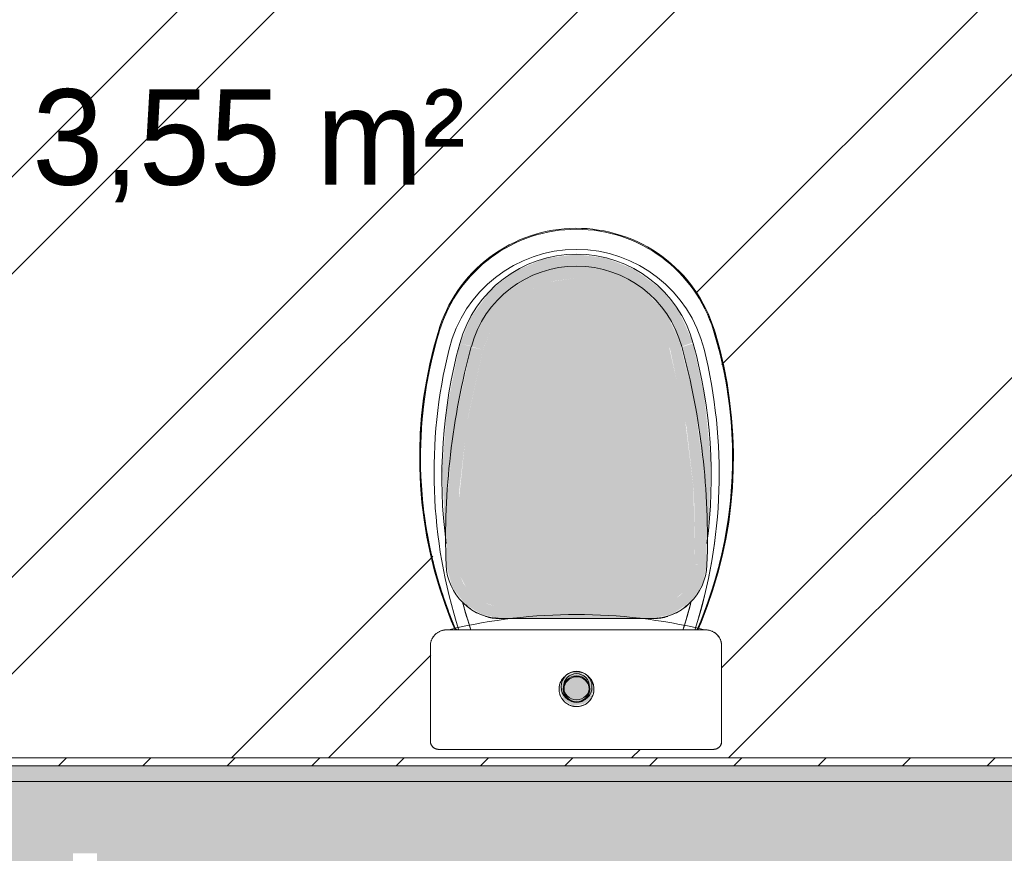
# Model space of a CAD drawing. Header units: millimetres. Extents: x -18260 to 188148, y -14086 to 2351883.
# Tile 392 of 592: x 52319 to 53557, y -3851 to -2803. Entities that reach past the tile are written whole.
import ezdxf

# ---------------------------------------------------------------- set-up
doc = ezdxf.new("R2010")
doc.units = ezdxf.units.MM
for name, color, linetype, lineweight in [('A-FLOR', 192, 'Continuous', 18), ('A-WALL', 113, 'Continuous', 18), ('A-WALL-PATT', 111, 'Continuous', 25), ('I-WALL', 2, 'Continuous', 18), ('L-HRDS-IDEN', 13, 'Continuous', 18), ('P-SANR-FIXT', 6, 'Continuous', 9)]:
    doc.layers.add(name, color=color, linetype=linetype, lineweight=lineweight)
doc.styles.add('Century Gothic_2', font='GOTHIC.TTF', dxfattribs={"height": 120})
pattern_1 = [(0, (0, 0), (101.6, 25.4), [8.382, -67.818, 8.382, -67.818, -406.4]), (0, (0, 0), (101.6, 25.4), [-152.4, 8.382, -144.018, 8.382, -67.818, -177.8]), (0, (0, 0), (101.6, 25.4), [-381, 8.382, -42.418, 8.382, -118.618]), (120, (38.1, 12.7), (-72.79705, 75.28818), [8.382, -67.818, 8.382, -67.818, -406.4]), (120, (38.1, 12.7), (-72.79705, 75.28818), [-152.4, 8.382, -144.018, 8.382, -67.818, -177.8]), (120, (38.1, 12.7), (-72.79705, 75.28818), [-381, 8.382, -42.418, 8.382, -118.618]), (240, (50.8, 63.5), (-28.80295, -100.68818), [8.382, -67.818, 8.382, -67.818, -406.4]), (240, (50.8, 63.5), (-28.80295, -100.68818), [-152.4, 8.382, -144.018, 8.382, -67.818, -177.8]), (240, (50.8, 63.5), (-28.80295, -100.68818), [-381, 8.382, -42.418, 8.382, -118.618])]

# ---------------------------------------------------------------- blocks, each defined once
blk = doc.blocks.new('Blks_Banh_Bacia Sanitária com Barras1 - Único 2-3854280-PLANTA DE IMPERMEABILIZAÇÃO - 1 PAV_')
at = {"layer": 'P-SANR-FIXT', "lineweight": 5}
for color, points in [(90, [(132.2, 516.8), (146.2, 521.8), (129, 560.3), (106.4, 589.1), (71.9, 614.2), (36.5, 628), (0, 632.8), (-39.2, 627.6), (-75.8, 612.5), (-107.2, 588.5), (-133.1, 553.1), (-146.2, 520.6), (-132, 517.2), (-113.8, 556.1), (-88.7, 584.7), (-57.7, 605), (-19.8, 616.3), (22.2, 615.6), (60.8, 603), (92.9, 580.9), (117.7, 550), (130.5, 520.7)]), (90, [(117.7, 512.8), (132.2, 516.8), (114.3, 555.6), (88.1, 585.1), (56.4, 605.4), (19.8, 616.3), (-20.6, 616.1), (-57.7, 605), (-91.7, 582.3), (-116.4, 553.1), (-132.2, 516.8), (-117.7, 512.8), (-105.5, 542.1), (-83, 569.6), (-59.5, 587.1), (-30.6, 598.8), (0, 602.8), (31.5, 598.6), (60.8, 586.5), (88.8, 563.7), (107, 538.5), (117.7, 512.8)]), (90, [(93.9, 190), (107.8, 191.8), (120.8, 197), (134.5, 208.4), (140.9, 216.4), (146.6, 229.2), (148.9, 243), (146.9, 339.4), (135.5, 431.8), (116.1, 516.8), (105.5, 542.1), (86.1, 567.3), (60.8, 586.5), (31.5, 598.6), (0, 602.8), (-32.3, 598.3), (-60.8, 586.5), (-86.1, 567.3), (-105.5, 542.1), (-117.8, 512.2), (-137.4, 422.3), (-147.7, 325.6), (-148.9, 243), (-146.6, 229.2), (-138.2, 213.1), (-132.1, 205.4), (-120.8, 197), (-106, 191.6), (-93.9, 190), (78.3, 190)]), (90, [(-163.4, 273.9), (-161.3, 345.1), (-149.6, 437.2), (-133.1, 517), (-146.7, 520.7), (-162.8, 439.6), (-168.6, 362.7), (-165.4, 287.6), (-163.6, 275.5)]), (90, [(163.4, 273.9), (167.1, 306.9), (168.1, 380.7), (160.4, 455.6), (146.2, 520.6), (132.3, 516.1), (153.2, 415.3), (162.6, 327), (163.4, 275.5)]), (90, [(-163.9, 242.5), (-148.9, 243), (-147.5, 334.8), (-136.6, 426.6), (-117.7, 512.8), (-132.3, 516.1), (-152.2, 424.8), (-162.7, 325.7), (-163.9, 242.6)]), (90, [(163.9, 242.5), (163.2, 289.4), (162.5, 334.8), (149.6, 437.2), (131.2, 516.5), (117.7, 512.8), (138.2, 415.3), (147.6, 333.9), (148.9, 243), (162.6, 242.5)]), (90, [(-93.9, 175), (-93.9, 190), (-107.8, 191.8), (-121.9, 197.8), (-134.5, 208.4), (-141.9, 218.7), (-146.6, 229.2), (-148.9, 243), (-163.9, 242.5), (-156.1, 214.1), (-140.2, 193.2), (-119.1, 179.9), (-106, 177.3)]), (90, [(93.9, 175), (120.6, 180.4), (144.2, 197), (157.9, 217), (163.9, 242.5), (148.8, 242.9), (146.6, 229.2), (139.7, 215), (130.5, 204.2), (118.2, 196), (106, 191.6), (93.9, 190), (93.9, 177.8)]), (90, [(-93.9, 175), (93.9, 175), (93.9, 190), (-93.9, 190), (-93.9, 177.8)]), (90, [(-97.2, 175), (-93.9, 175), (-106, 177.3)]), (71, [(-15.7, 86.2), (-11.1, 97.3), (0.9, 101.6), (11.2, 97.2), (10.6, 98.6), (-1.2, 102.4), (-12.1, 97.3), (-16.7, 86.2)]), (71, [(-15.7, 86.2), (15.7, 86.2), (11.1, 97.3), (0, 101.9), (-11.1, 97.3), (-13.4, 91.7)]), (71, [(0, 70.6), (11.1, 75.2), (15.7, 86.2), (-15.7, 86.2), (-11.1, 75.2)]), (71, [(0, 69.6), (12.1, 75.2), (11.1, 75.2), (-0.9, 70.9), (-11.1, 75.2), (-10.6, 73.9), (-0.9, 69.9)])]:
    blk.add_hatch(color=color, dxfattribs=at).paths.add_polyline_path(points)
h = blk.add_hatch(color=90, dxfattribs=at)
h.paths.add_polyline_path([(93.9, 175), (97.2, 175), (107, 177.5)])
h.paths.add_polyline_path([(120.1, 180.1), (124.7, 182), (123, 182), (120.1, 180.1)])
h = blk.add_hatch(color=71, dxfattribs=at)
h.paths.add_polyline_path([(20.4, 86.2), (18.3, 95.2), (17.5, 96.2), (16.7, 99.3), (14.3, 100.7), (5.9, 106.7), (0, 106.7), (-8.2, 105.3), (-16.7, 99.3), (-18.8, 96.8), (-18.8, 93.9), (-20.1, 91.2), (-20.1, 86.2), (-16.7, 86.2), (-10.6, 98.6), (1.2, 102.4), (12.2, 97), (16.7, 86.2), (20.1, 86.2)])
h.paths.add_polyline_path([(21.9, 86.2), (20.3, 91.2), (20.4, 86.2)])
h.paths.add_polyline_path([(-20.4, 86.2), (-20.4, 91), (-21.9, 86.2)])
h = blk.add_hatch(color=71, dxfattribs=at)
h.paths.add_polyline_path([(-3.4, 65.4), (9.3, 67.8), (16.8, 73.4), (18.8, 75.7), (18.8, 78.6), (20.1, 81.3), (20.1, 86.2), (16.7, 86.2), (11.1, 74.2), (-1.2, 70.1), (-12.1, 75.2), (-17.5, 86.2), (-20.4, 86.2), (-18.3, 77.3), (-17.5, 76.3), (-16.7, 73.2), (-12.9, 70.6), (-5.9, 65.8), (-5.1, 65.7)])
h.paths.add_polyline_path([(20.3, 81.3), (21.9, 86.2), (20.4, 86.2)])
h.paths.add_polyline_path([(-20.3, 81.3), (-20.4, 86.2), (-21.9, 86.2), (-20.4, 81.5)])
at = {"layer": 'P-SANR-FIXT', "color": 133, "lineweight": 5}
for p, q in [((-97.2, 175), (-93.9, 175)), ((93.9, 175), (-93.9, 175)), ((-93.9, 175), (93.9, 175)), ((93.9, 175), (97.2, 175)), ((162.3, 160.7), (-163.6, 160.7)), ((-183.6, 140.7), (-183.6, 20.6)), ((182.3, 20.6), (182.3, 140.7)), ((-173.6, 10.6), (172.3, 10.6))]:
    blk.add_line(p, q, dxfattribs=at)
at = {"layer": 'P-SANR-FIXT', "color": 133, "lineweight": 5, "flags": 128}
for points in [[(173.2, 537.2), (171, 544.1), (168.4, 550.9), (165.6, 557.6), (162.6, 564.1), (159.3, 570.6), (155.7, 576.9), (151.8, 583), (147.8, 589), (143.5, 594.8), (138.9, 600.5), (134.2, 606), (129.2, 611.2), (124, 616.3), (118.6, 621.1), (113.1, 625.8), (107.3, 630.2), (101.4, 634.4), (95.3, 638.3), (89.1, 642), (82.7, 645.4), (76.2, 648.6), (69.5, 651.5), (62.8, 654.2), (55.9, 656.5), (49, 658.6), (42, 660.4), (34.9, 662), (27.8, 663.2), (20.6, 664.2), (13.4, 664.9), (6.2, 665.3), (-1.1, 665.4), (-8.3, 665.2), (-15.6, 664.7), (-22.8, 663.9), (-29.9, 662.9), (-37.1, 661.6), (-44.1, 659.9), (-51.1, 658), (-58, 655.8), (-64.8, 653.4), (-71.5, 650.7), (-78.1, 647.7), (-84.6, 644.4), (-91, 640.9), (-97.1, 637.1), (-103.2, 633.1), (-109.1, 628.9), (-114.8, 624.4), (-120.3, 619.7), (-125.6, 614.8), (-130.7, 609.7), (-135.6, 604.3), (-140.3, 598.8), (-144.8, 593.1), (-149, 587.2), (-153, 581.2), (-156.8, 575), (-160.3, 568.6), (-163.5, 562.2), (-166.5, 555.6), (-169.2, 548.9), (-171.7, 542), (-173.2, 537.2)], [(-173.2, 537.2), (-179.2, 516.1), (-184.4, 494.9), (-188.6, 473.4), (-192.1, 451.7), (-194.6, 430), (-196.3, 408.1), (-197.1, 386.3), (-197, 364.4), (-196.1, 342.5), (-194.3, 320.6), (-191.6, 298.9), (-188, 277.3), (-183.6, 255.8), (-178.3, 234.6), (-172.2, 213.6), (-165.2, 192.8), (-157.5, 172.3), (-152.5, 160.7)], [(152.5, 160.7), (156.4, 169.8), (164.3, 190.2), (171.4, 210.9), (177.6, 231.9), (183, 253.2), (187.5, 274.6), (191.2, 296.2), (194, 317.9), (195.9, 339.7), (197, 361.6), (197.1, 383.5), (196.4, 405.4), (194.9, 427.3), (192.4, 449), (189.1, 470.7), (184.9, 492.2), (179.9, 513.5), (174, 534.6), (173.2, 537.2)], [(-163.6, 160.7), (-164.4, 160.7), (-165.2, 160.6), (-166, 160.5), (-166.8, 160.4), (-167.6, 160.3), (-168.3, 160.1), (-169.1, 159.9), (-169.9, 159.7), (-170.6, 159.4), (-171.4, 159.1), (-172.1, 158.8), (-172.8, 158.4), (-173.5, 158), (-174.2, 157.6), (-174.9, 157.2), (-175.5, 156.7), (-176.2, 156.2), (-176.8, 155.7), (-177.4, 155.2), (-177.9, 154.6), (-178.5, 154), (-179, 153.4), (-179.5, 152.8), (-180, 152.1), (-180.4, 151.5), (-180.8, 150.8), (-181.2, 150.1), (-181.6, 149.4), (-181.9, 148.7), (-182.2, 147.9), (-182.5, 147.2), (-182.7, 146.4), (-182.9, 145.6), (-183.1, 144.9), (-183.3, 144.1), (-183.4, 143.3), (-183.5, 142.5), (-183.5, 141.7), (-183.6, 140.9), (-183.6, 140.7)], [(182.3, 140.7), (182.3, 141.5), (182.3, 142.3), (182.2, 143.1), (182.1, 143.9), (181.9, 144.6), (181.8, 145.4), (181.5, 146.2), (181.3, 147), (181, 147.7), (180.7, 148.5), (180.4, 149.2), (180.1, 149.9), (179.7, 150.6), (179.3, 151.3), (178.8, 152), (178.4, 152.6), (177.9, 153.3), (177.4, 153.9), (176.8, 154.5), (176.3, 155), (175.7, 155.6), (175.1, 156.1), (174.4, 156.6), (173.8, 157.1), (173.1, 157.5), (172.4, 157.9), (171.7, 158.3), (171, 158.7), (170.3, 159), (169.6, 159.3), (168.8, 159.6), (168.1, 159.8), (167.3, 160), (166.5, 160.2), (165.7, 160.4), (164.9, 160.5), (164.1, 160.6), (163.3, 160.6), (162.5, 160.7), (162.3, 160.7)], [(21.9, 86.2), (21.9, 87.1), (21.9, 88), (21.8, 88.9), (21.7, 89.7), (21.5, 90.6), (21.3, 91.5), (21.1, 92.3), (20.8, 93.2), (20.5, 94), (20.2, 94.8), (19.9, 95.6), (19.5, 96.4), (19, 97.2), (18.6, 97.9), (18.1, 98.6), (17.6, 99.4), (17.1, 100), (16.5, 100.7), (15.9, 101.4), (15.3, 102), (14.6, 102.6), (14, 103.2), (13.3, 103.7), (12.6, 104.2), (11.9, 104.7), (11.1, 105.2), (10.3, 105.6), (9.6, 106), (8.8, 106.4), (8, 106.7), (7.1, 107), (6.3, 107.3), (5.4, 107.5), (4.6, 107.7), (3.7, 107.9), (2.9, 108), (2, 108.1), (1.1, 108.2), (0.2, 108.2), (-0.6, 108.2), (-1.5, 108.1), (-2.4, 108.1), (-3.3, 107.9), (-4.1, 107.8), (-5, 107.6), (-5.8, 107.4), (-6.7, 107.1), (-7.5, 106.9), (-8.3, 106.5), (-9.1, 106.2), (-9.9, 105.8), (-10.7, 105.4), (-11.5, 105), (-12.2, 104.5), (-12.9, 104), (-13.6, 103.5), (-14.3, 102.9), (-14.9, 102.3), (-15.6, 101.7), (-16.2, 101.1), (-16.8, 100.4), (-17.3, 99.7), (-17.8, 99), (-18.3, 98.3), (-18.8, 97.6), (-19.2, 96.8), (-19.6, 96), (-20, 95.2), (-20.4, 94.4), (-20.7, 93.6), (-21, 92.8), (-21.2, 91.9), (-21.4, 91.1), (-21.6, 90.2), (-21.7, 89.3), (-21.8, 88.5), (-21.9, 87.6), (-21.9, 86.7), (-21.9, 86.2)], [(-21.9, 86.2), (-21.9, 85.4), (-21.9, 84.5), (-21.8, 83.6), (-21.7, 82.8), (-21.5, 81.9), (-21.3, 81), (-21.1, 80.2), (-20.8, 79.3), (-20.5, 78.5), (-20.2, 77.7), (-19.9, 76.9), (-19.5, 76.1), (-19, 75.3), (-18.6, 74.6), (-18.1, 73.9), (-17.6, 73.1), (-17.1, 72.5), (-16.5, 71.8), (-15.9, 71.1), (-15.3, 70.5), (-14.6, 69.9), (-14, 69.3), (-13.3, 68.8), (-12.6, 68.3), (-11.9, 67.8), (-11.1, 67.3), (-10.3, 66.9), (-9.6, 66.5), (-8.8, 66.1), (-8, 65.8), (-7.1, 65.5), (-6.3, 65.2), (-5.4, 65), (-4.6, 64.8), (-3.7, 64.6), (-2.9, 64.5), (-2, 64.4), (-1.1, 64.3), (-0.2, 64.3), (0.6, 64.3), (1.5, 64.4), (2.4, 64.4), (3.3, 64.6), (4.1, 64.7), (5, 64.9), (5.8, 65.1), (6.7, 65.4), (7.5, 65.6), (8.3, 66), (9.1, 66.3), (9.9, 66.7), (10.7, 67.1), (11.5, 67.5), (12.2, 68), (12.9, 68.5), (13.6, 69), (14.3, 69.6), (14.9, 70.2), (15.6, 70.8), (16.2, 71.4), (16.8, 72.1), (17.3, 72.8), (17.8, 73.5), (18.3, 74.2), (18.8, 74.9), (19.2, 75.7), (19.6, 76.5), (20, 77.3), (20.4, 78.1), (20.7, 78.9), (21, 79.7), (21.2, 80.6), (21.4, 81.4), (21.6, 82.3), (21.7, 83.2), (21.8, 84), (21.9, 84.9), (21.9, 85.8), (21.9, 86.2)], [(-183.6, 20.6), (-183.6, 20.2), (-183.5, 19.8), (-183.5, 19.4), (-183.4, 19), (-183.4, 18.7), (-183.3, 18.3), (-183.2, 17.9), (-183.1, 17.5), (-182.9, 17.1), (-182.8, 16.7), (-182.6, 16.4), (-182.4, 16), (-182.2, 15.7), (-182, 15.3), (-181.8, 15), (-181.6, 14.7), (-181.3, 14.4), (-181.1, 14), (-180.8, 13.8), (-180.5, 13.5), (-180.2, 13.2), (-179.9, 12.9), (-179.6, 12.7), (-179.3, 12.4), (-179, 12.2), (-178.6, 12), (-178.3, 11.8), (-177.9, 11.6), (-177.6, 11.5), (-177.2, 11.3), (-176.8, 11.2), (-176.4, 11.1), (-176.1, 11), (-175.7, 10.9), (-175.3, 10.8), (-174.9, 10.7), (-174.5, 10.7), (-174.1, 10.7), (-173.7, 10.6), (-173.6, 10.6)], [(172.3, 10.6), (172.7, 10.6), (173.1, 10.7), (173.5, 10.7), (173.9, 10.8), (174.3, 10.8), (174.7, 10.9), (175.1, 11), (175.5, 11.1), (175.8, 11.3), (176.2, 11.4), (176.6, 11.6), (176.9, 11.8), (177.3, 12), (177.6, 12.2), (178, 12.4), (178.3, 12.6), (178.6, 12.9), (178.9, 13.1), (179.2, 13.4), (179.5, 13.7), (179.8, 14), (180, 14.3), (180.3, 14.6), (180.5, 14.9), (180.7, 15.2), (180.9, 15.6), (181.1, 15.9), (181.3, 16.3), (181.5, 16.7), (181.6, 17), (181.8, 17.4), (181.9, 17.8), (182, 18.2), (182.1, 18.6), (182.2, 18.9), (182.2, 19.3), (182.3, 19.7), (182.3, 20.1), (182.3, 20.5), (182.3, 20.6)]]:
    blk.add_lwpolyline(points, dxfattribs=at)
at = {"layer": 'P-SANR-FIXT', "color": 133, "lineweight": 5}
for radius in [19.4, 16.4]:
    blk.add_circle((0, 89.3), radius, dxfattribs=at)
for centre, radius, start, end in [((0, 484.2), 180, 17.0068, 162.9932), ((0, 484.2), 180, 17.0068, 162.9932), ((0, 484.2), 180, 17.0068, 162.9932), ((0, 473.8), 165, 13.8791, 166.1209), ((0, 473.8), 165, 13.8791, 166.1209), ((0, 480.8), 152, 15.2373, 164.7627), ((0, 480.8), 137, 15.2373, 164.7627), ((0, 480.8), 137, 15.2373, 164.7627), ((350.4, 377), 546.5, 162.9932, 197.6509), ((350.4, 377), 546.5, 162.9932, 202.3485), ((350.4, 377), 546.5, 162.9932, 171.0917), ((-350.4, 377), 546.5, 336.6382, 17.0068), ((-350.4, 377), 546.5, 10.5181, 17.0068), ((-350.4, 377), 546.5, 10.5162, 17.0068), ((471.6, 352.3), 640.8, 164.7627, 187.4417), ((-471.6, 352.3), 640.8, 352.5583, 15.2373), ((466.3, 358.6), 645.3, 166.1209, 197.8952), ((466.3, 358.6), 645.3, 166.1209, 197.8952), ((753.4, 275.6), 917.9, 164.7627, 182.065), ((753.4, 275.6), 917.9, 164.7627, 182.065), ((-753.4, 275.6), 917.9, 357.935, 15.2373), ((-753.4, 275.6), 917.9, 357.935, 15.2373), ((-471.6, 357.3), 650.8, 342.3819, 13.8791), ((-471.6, 357.3), 650.8, 342.3909, 13.8791), ((-350.4, 377), 546.5, 336.6253, 10.4787), ((-350.4, 377), 546.5, 355.9145, 8.8957), ((350.4, 377), 546.5, 172.0619, 179.7567), ((350.4, 377), 546.5, 181.0662, 182.3394), ((350.4, 377), 546.5, 182.4279, 187.2866), ((-350.4, 377), 546.5, 341.3127, 354.294), ((350.4, 377), 546.5, 187.3736, 188.6481), ((350.4, 377), 546.5, 189.9576, 197.6663), ((-93.9, 245), 70, 182.065, 270), ((-93.9, 245), 70, 182.065, 270), ((93.9, 245), 70, 270, 357.935), ((93.9, 245), 70, 270, 357.935), ((350.4, 377), 546.5, 197.6643, 202.3485), ((350.4, 377), 546.5, 198.6227, 203.3443), ((466.3, 358.6), 630.9, 195.0481, 198.2956), ((466.3, 358.6), 630.9, 195.1193, 198.3113), ((-97.2, 235), 60, 225.4717, 243.8848), ((97.2, 235), 60, 296.1152, 314.5283), ((-471.6, 357.3), 636.4, 341.9909, 345.353), ((-471.6, 357.3), 636.4, 341.9763, 345.2349), ((-350.4, 377), 546.5, 336.6562, 339.6923), ((0, -505), 685, 76.5867, 103.4133), ((-97.2, 235), 60, 253.1418, 270), ((97.2, 235), 60, 270, 286.8582), ((-163.6, 140.7), 20, 141.4294, 154.2867), ((-163.6, 140.7), 20, 139.7218, 144.5563), ((-163.6, 140.7), 20, 90, 115.7147), ((162.3, 140.7), 20, 82.1276, 90), ((162.3, 140.7), 20, 75, 90), ((162.3, 140.7), 20, 0, 60), ((162.3, 140.7), 20, 37.5402, 53.6567), ((-163.6, 140.7), 20, 167.144, 180.0014), ((162.3, 140.7), 20, 360, 7.8724), ((0, 86.2), 21.9, 135.9125, 148.9058), ((0, 86.2), 16.7, 360, 180), ((0, 86.2), 15.7, 360, 180), ((0, 86.2), 21.9, 360, 127.2393), ((0, 86.2), 21.9, 152.1857, 180), ((0, 86.2), 21.9, 180, 307.2393), ((0, 86.2), 16.7, 180, 360), ((0, 86.2), 15.7, 180, 360), ((0, 86.2), 21.9, 315.9125, 328.9058), ((0, 86.2), 21.9, 332.1857, 360), ((-173.6, 20.6), 10, 180.0014, 190.1122), ((-173.6, 20.6), 10, 180.0014, 210.0009), ((172.3, 20.6), 10, 330, 0), ((172.3, 20.6), 10, 349.8914, 0), ((-173.6, 20.6), 10, 240.0005, 270), ((-173.6, 20.6), 10, 259.8892, 270), ((172.3, 20.6), 10, 270, 300), ((172.3, 20.6), 10, 270, 280.1086)]:
    blk.add_arc(centre, radius, start, end, dxfattribs=at)
blk = doc.blocks.new('BE-PMSa-MOD-ARQ-CONEXAODOFUTURO-EX-000-R_rvt-2-PLANTA DE IMPERMEABILIZAÇÃO - 1 PAV_')
at = {"layer": 'A-WALL-PATT', "lineweight": 5}
h = blk.add_hatch(dxfattribs=at)
h.set_pattern_fill('FP_14', color=252, style=0, pattern_type=2)
h.set_pattern_definition([(45, (0, 0), (-53.033, 53.033), [])])
h.paths.add_polyline_path([(4036.4, -3740.8), (4036.4, -3730.8), (3876.4, -3730.8), (3876.4, -3740.8), (4026.4, -3740.8)])
h.paths.add_polyline_path([(2025.8, -3740.8), (3771.4, -3740.8), (3771.4, -3730.8), (2016.4, -3731.2), (2016.4, -3740.8)])
h.paths.add_polyline_path([(1876.4, -3740.8), (1886.4, -3740.8), (1886.4, -3730.8), (131.4, -3730.8), (131.4, -3740.8), (1853.4, -3740.8)])
h.paths.add_polyline_path([(-123.6, -3740.8), (26.4, -3740.8), (26.4, -3730.8), (-123.6, -3730.8)])
h = blk.add_hatch(dxfattribs=at)
h.set_pattern_fill('FP_15', color=55, style=0, pattern_type=2)
h.set_pattern_definition(pattern_1)
h.paths.add_polyline_path([(3876.4, -3760.8), (4056.4, -3760.8), (4056.4, -3740.8), (3876.4, -3740.8), (3876.4, -3758.7)])
h.paths.add_polyline_path([(3076.2, -3760.8), (3771.4, -3760.6), (3771.4, -3740.8), (1996.4, -3740.8), (1996.4, -3760.8), (2781.3, -3760.8)])
h.paths.add_polyline_path([(-123.6, -3760.8), (26.4, -3760.8), (26.4, -3740.8), (-133.6, -3741.5), (-133.6, -3760.8)])
h.paths.add_polyline_path([(626.4, -3760.8), (1906.4, -3760.8), (1906.4, -3740.8), (131.4, -3740.8), (131.4, -3760.8), (596.4, -3760.8)])
blk.add_hatch(color=57, dxfattribs=at).paths.add_polyline_path([(1906.4, -3850.8), (4146.4, -3850.8), (4146.4, -3760.8), (-153.6, -3760.8), (-153.6, -3850.8), (1896.8, -3850.8)])
h = blk.add_hatch(dxfattribs=at)
h.set_pattern_fill('FP_15', color=55, style=0, pattern_type=2)
h.set_pattern_definition(pattern_1)
h.paths.add_polyline_path([(4146.4, -3870.8), (4166.4, -3870.8), (4166.4, -3850.8), (3306.4, -3850.8), (3306.4, -3870.8), (4134.8, -3870.8)])
h.paths.add_polyline_path([(2016.4, -3870.8), (3276.4, -3870.8), (3276.4, -3850.8), (1996.4, -3850.8), (1996.4, -3870.8)])
h.paths.add_polyline_path([(1896.8, -3870.8), (1906.4, -3870.8), (1906.4, -3850.8), (626.4, -3850.8), (626.4, -3870.8), (1886.4, -3870.8)])
h.paths.add_polyline_path([(422.7, -3870.8), (596.4, -3870.8), (596.4, -3850.8), (-243.6, -3850.8), (-243.6, -3870.8), (128.9, -3870.8)])
at = {"layer": 'A-WALL', "color": 90, "lineweight": 5}
for p, q in [((131.4, -3740.8), (1886.4, -3740.8)), ((131.4, -3760.8), (1906.4, -3760.8))]:
    blk.add_line(p, q, dxfattribs=at)
at = {"layer": 'I-WALL', "color": 130, "lineweight": 9}
blk.add_line((1876.4, -3730.8), (141.4, -3730.8), dxfattribs=at)
at = {"layer": 'P-SANR-FIXT', "color": 250, "lineweight": 5}
blk.add_blockref('Blks_Banh_Bacia Sanitária com Barras1 - Único 2-3854280-PLANTA DE IMPERMEABILIZAÇÃO - 1 PAV_', (1228.9, -3730.8), dxfattribs=at)

msp = doc.modelspace()

# ---------------------------------------------------------------- hatches: boundary and pattern name
at = {"layer": 'A-FLOR'}
h = msp.add_hatch(dxfattribs=at)
h.set_pattern_fill('FP_1', color=1, style=0, pattern_type=2)
h.set_pattern_definition([(45, (51790.14, 0), (-251.447, 251.447), []), (45, (51790.14, 381), (-251.447, 251.447), [])])
h.paths.add_polyline_path([(51931.528, -3730.841), (53666.528, -3730.841), (53666.528, -1998.842), (53618.526, -1998.842), (53618.526, -1920.841), (53566.528, -1920.841), (53566.528, -1905.841), (52666.528, -1905.841), (52666.487, -1920.841), (52596.528, -1920.841), (52596.528, -1905.841), (51666.528, -1905.841), (51666.528, -3358.341), (51931.528, -3358.341), (51931.528, -3465.841)])
h.paths.add_polyline_path([(52845.457, -3720.199), (52843.868, -3719.541), (52838.384, -3717.27), (52836.315, -3712.79), (52835.457, -3710.199), (52836.135, -3585.195), (52839.037, -3579.848), (52840.452, -3577.557), (52841.183, -3576.325), (52842.981, -3574.528), (52846.771, -3572.146), (52849.987, -3571.479), (52850.997, -3570.667), (52866.369, -3569.679), (52846.572, -3516.439), (52835.01, -3472.734), (52826.259, -3423.105), (52822.263, -3368.021), (52822.483, -3327.704), (52828.673, -3268.616), (52834.141, -3238.797), (52846.209, -3192.607), (52861.863, -3157.063), (52872.349, -3140.692), (52880.089, -3130.542), (52895.055, -3114.754), (52912.836, -3100.179), (52931.221, -3088.415), (52952.44, -3078.174), (52975.699, -3070.821), (53000.844, -3066.609), (53019.028, -3065.458), (53041.898, -3066.906), (53070.496, -3073.202), (53091.72, -3080.95), (53112.974, -3091.947), (53130.494, -3103.81), (53150.438, -3122.191), (53165.706, -3140.692), (53176.193, -3157.063), (53181.782, -3167.775), (53193.29, -3197.402), (53204.662, -3241.964), (53212.615, -3292.031), (53215.451, -3326.766), (53215.696, -3377.37), (53210.588, -3430.669), (53202.719, -3474.203), (53186.513, -3531.261), (53176.67, -3557.896), (53172.471, -3570.166), (53186.527, -3570.848), (53190.351, -3572.773), (53191.559, -3573.826), (53198.424, -3581.403), (53200.666, -3585.024), (53201.011, -3589.345), (53201.352, -3590.168), (53200.479, -3712.859), (53198.42, -3717.271), (53196.346, -3718.86), (53191.349, -3720.199), (52855.445, -3720.199)])
h.paths.add_polyline_path([(53169.951, -3570.166), (53179.441, -3546.788), (53174.436, -3557.896), (53169.548, -3570.166)])
h.paths.add_polyline_path([(52868.116, -3570.166), (52869.297, -3570.166), (52858.427, -3546.301), (52867.248, -3568.242), (52868.043, -3570.004)])
h.paths.add_polyline_path([(53185.831, -3528.74), (53194.127, -3502.16), (53188.768, -3518.392), (53185.983, -3528.202)])
h.paths.add_polyline_path([(52848.949, -3519.435), (52832.819, -3454.664), (52838.66, -3481.945), (52848.567, -3518.354)])
h.paths.add_polyline_path([(53202.719, -3469.246), (53211.735, -3410.12), (53209.422, -3424.64), (53204.416, -3457.951)])
h.paths.add_polyline_path([(53213.228, -3392.693), (53214.555, -3365.746), (53213.563, -3377.271), (53213.34, -3387.538)])
h.paths.add_polyline_path([(52823.493, -3351.477), (52825.456, -3307.539), (52823.494, -3342.271)])
h.paths.add_polyline_path([(53214.572, -3330.863), (53208.896, -3274.323), (53209.666, -3284.621), (53214.561, -3330.754)])
h.paths.add_polyline_path([(52830.025, -3269.245), (52838.442, -3226.482), (52833.19, -3250.765), (52831.323, -3261.665)])
h.paths.add_polyline_path([(53205.443, -3254.134), (53199.863, -3227.452), (53203.679, -3246.702), (53204.645, -3250.771)])
h.paths.add_polyline_path([(51667.504, -2340.841), (51667.504, -2280.841), (51678.511, -2281.413), (51679.408, -2283.159), (51679.455, -2283.706), (51680.824, -2286.805), (51681.175, -2288.206), (51681.329, -2291.975), (51681.972, -2297.374), (51681.329, -2329.707), (51680.824, -2331.291), (51680.555, -2335.112), (51679.52, -2337.208), (51679.417, -2338.417), (51680.701, -2339.024), (51677.504, -2340.841)])
h.paths.add_polyline_path([(51683.501, -2331.689), (51683.501, -2289.993), (51696.837, -2294.991), (51765.784, -2295.699), (51771.254, -2297.081), (51773.199, -2298.73), (51775.133, -2298.757), (51780.374, -2308.049), (51781.387, -2310.841), (51776.717, -2322.058), (51773.199, -2323.552), (51770.546, -2325.27), (51766.856, -2326.01), (51766.279, -2326.46), (51739.311, -2326.663), (51692.04, -2327.708), (51687.77, -2329.698)])
h.paths.add_polyline_path([(51674.828, -2201.856), (51674.828, -2205.585), (51673.153, -2205.303), (51673.561, -2202.277)])
h.paths.add_polyline_path([(51667.687, -1922.841), (51670.192, -1916.079), (51671.076, -1916.216), (51668.217, -1921.806)])
h.paths.add_polyline_path([(51960.111, -1919.844), (51960.154, -1916.085), (51961.966, -1916.49), (51961.949, -1919.339), (51961.276, -1919.524)])
h.paths.add_polyline_path([(51683.285, -2210.255), (51682.504, -2205.399), (51678.507, -2204.612), (51674.828, -2201.856), (51672.772, -2197.744), (51672.504, -2195.446), (51667.504, -2195.446), (51668.224, -1922.841), (51673.645, -1912.415), (51684.879, -1910.841), (51952.109, -1911.511), (51952.109, -1915.841), (51957.589, -1917.556), (51960.111, -1919.844), (51961.949, -1924.058), (51962.095, -1926.367), (51966.918, -1926.622), (51963.387, -1957.233), (51956.692, -1989.327), (51946.23, -2020.587), (51936.624, -2042.638), (51928.639, -2057.122), (51910.609, -2086.11), (51887.558, -2114.111), (51876.101, -2126.041), (51837.444, -2158.066), (51800.503, -2179.296), (51781.988, -2187.773), (51750.593, -2198.494), (51728.473, -2204.196), (51683.731, -2210.199)])
h.paths.add_polyline_path([(51678.079, -2208.263), (51675.229, -2207.153), (51676.507, -2205.484), (51678.956, -2205.286), (51680.201, -2207.153), (51678.507, -2208.039)])
h.paths.add_polyline_path([(51670.885, -2203.491), (51670.037, -2200.324), (51671.21, -2198.525), (51673.561, -2199.92), (51671.21, -2203.32), (51670.935, -2203.465)])
h.paths.add_polyline_path([(51697.421, -2194.266), (51696.215, -2193.409), (51696.837, -2194.258), (51697.285, -2194.264)])
h.paths.add_polyline_path([(51696.967, -2189.96), (51697.704, -2189.294), (51696.837, -2188.735), (51696.274, -2188.189), (51689.847, -2186.654), (51689.604, -2186.435), (51687.504, -2180.841), (51687.03, -2181.338), (51690.974, -2188.3), (51696.914, -2189.946)])
h.paths.add_polyline_path([(51696.476, -2185.316), (51695.504, -2180.841), (51695.733, -2181.338), (51696.274, -2184.233)])
h.paths.add_polyline_path([(51682.889, -2184.042), (51682.889, -2180.841), (51682.504, -2180.841)])
h.paths.add_polyline_path([(51681.517, -2046.569), (51679.746, -2046.409), (51681.137, -2046.61)])
h.paths.add_polyline_path([(51676.994, -2049.037), (51677.845, -2047.364), (51675.641, -2048.859)])
h.paths.add_polyline_path([(51673.769, -2045.717), (51678.829, -2043.882), (51677.845, -2042.898), (51672.504, -2041.779), (51673.339, -2044.799), (51673.707, -2045.586)])
h.paths.add_polyline_path([(51762.963, -2034.585), (51757.29, -2021.84), (51758.55, -2027.46), (51761.116, -2032.177)])
h.paths.add_polyline_path([(51775.708, -2040.259), (51775.035, -2039.585), (51766.306, -2037.149), (51770.546, -2039.188), (51771.929, -2039.761)])
h.paths.add_polyline_path([(52067.504, -2024.724), (52058.318, -2020.339), (52055.132, -2018.284), (52055.132, -2016.051), (52053.09, -2013.903), (52052.101, -2003.998), (52051.66, -1990.552), (52051.693, -1965.327), (52050.638, -1935.377), (52046.955, -1926.838), (52088.352, -1926.838), (52083.354, -1935.841), (52082.228, -2010.762), (52081.804, -2012.154), (52081.662, -2014.804), (52073.264, -2023.187), (52070.296, -2023.711)])
h.paths.add_polyline_path([(51796.922, -2019.045), (51796.424, -2015.266), (51793.095, -2008.708), (51792.963, -2010.443), (51796.424, -2018.548)])
h.paths.add_polyline_path([(51791.248, -2006.3), (51787.106, -2003.122), (51778.503, -2000.626), (51779.177, -2001.3), (51788.841, -2005.303)])
h.paths.add_polyline_path([(51942.207, -1958.521), (51945.682, -1936.959), (51943.623, -1932.598), (51937.467, -1931.114), (51937.997, -1932.011), (51943.703, -1933.639), (51944.578, -1936.167), (51944.887, -1945.463), (51943.081, -1954.26)])
h.paths.add_polyline_path([(51950.925, -1940.796), (51950.067, -1939.591), (51950.067, -1940.706), (51950.879, -1940.792)])
h.paths.add_polyline_path([(51941.975, -1939.851), (51937.807, -1938.841), (51937.997, -1939.43), (51940.057, -1939.648)])
h.paths.add_polyline_path([(51937.467, -1927.135), (51937.997, -1925.905), (51937.467, -1926.954)])
h.paths.add_polyline_path([(52067.044, -1925.388), (52048.638, -1924.666), (52045.222, -1924.455), (52043.234, -1923.892), (52041.686, -1922.905), (52039.928, -1922.754), (52039.407, -1924.189), (52037.504, -1920.773), (52037.504, -1910.841), (52097.504, -1910.841), (52097.504, -1920.841), (52095.189, -1922.754), (52094.286, -1922.822), (52091.54, -1924.161), (52091.097, -1924.666), (52086.361, -1924.669), (52081.081, -1925.309), (52067.504, -1925.382)])
h.paths.add_polyline_path([(51803.362, -1924.983), (51805.7, -1920.331), (51804.909, -1917.106), (51803.232, -1924.854)])
h.paths.add_polyline_path([(51963.816, -1923.538), (51961.276, -1921.844), (51963.816, -1918.566), (51964.343, -1919.208), (51964.926, -1921.416)])
h.paths.add_polyline_path([(51672.879, -1922.841), (51672.109, -1922.22), (51671.686, -1922.841)])
h.paths.add_polyline_path([(51800.545, -1922.166), (51801.462, -1916.676), (51797.504, -1915.841), (51797.873, -1917.106), (51799.561, -1921.182)])
h.paths.add_polyline_path([(51956.583, -1916.898), (51955.025, -1914.272), (51958.519, -1913.698), (51960.111, -1914.303), (51958.519, -1916.173), (51957.124, -1916.695)])
h.paths.add_polyline_path([(51677.902, -1916.427), (51679.504, -1916.216), (51678.794, -1915.534), (51678.096, -1916.233)])

# ---------------------------------------------------------------- block references
at = {"color": 50, "lineweight": 5}
msp.add_blockref('BE-PMSa-MOD-ARQ-CONEXAODOFUTURO-EX-000-R_rvt-2-PLANTA DE IMPERMEABILIZAÇÃO - 1 PAV_', (51790.143, 0), dxfattribs=at)

# ---------------------------------------------------------------- texts
at = {"layer": 'L-HRDS-IDEN', "lineweight": 9, "insert": (52335.246, -2890.664), "char_height": 120, "width": 753.58625, "attachment_point": 1, "style": 'Century Gothic_2'}
msp.add_mtext('3,55 m²', dxfattribs=at)

doc.saveas('drawing.dxf')
